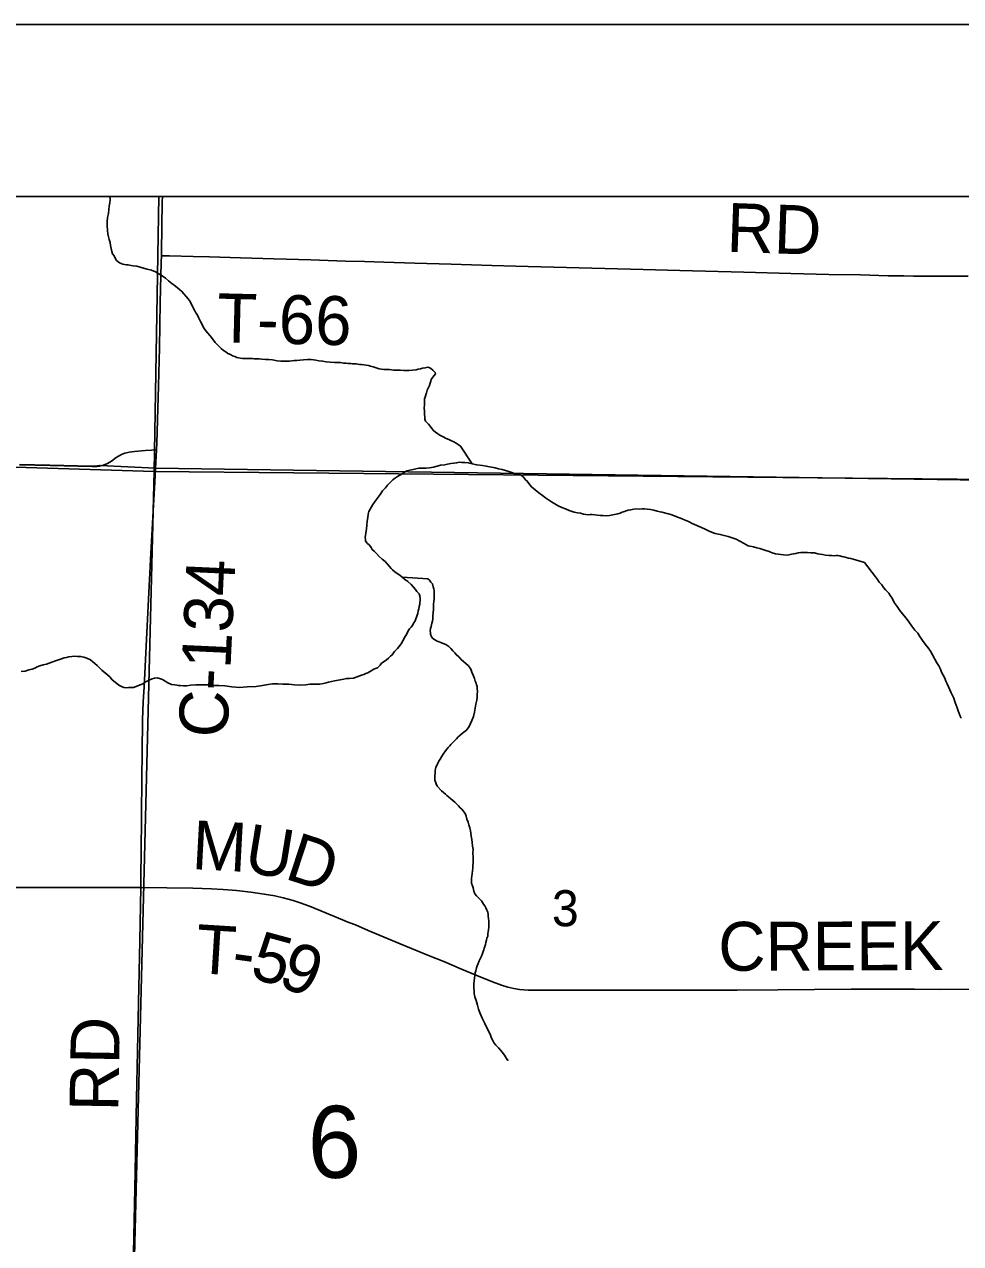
# Model space of a CAD drawing. Extents: x 2.4 to 73.1, y 4.5 to 25.6.
# Drawn here: x 31.987 to 32.531, y 24.177 to 24.885 of the extents above; entities that cross this region are included whole.
import ezdxf

# ---------------------------------------------------------------- set-up
doc = ezdxf.new("R2010")
doc.units = 0
for name, color, linetype in [('GM_X_County_Road', 7, 'Continuous'), ('GM_X_County_Road_Text', 7, 'Continuous'), ('GM_X_Interchange_Ramps', 7, 'Continuous'), ('GM_X_Minor_River', 7, 'Continuous'), ('GM_X_Section', 7, 'Continuous'), ('GM_X_Section_Text', 7, 'Continuous'), ('GM_X_Township', 7, 'Continuous'), ('GM_X_Township_Road', 7, 'Continuous'), ('GM_X_Township_Road_Text', 7, 'Continuous'), ('GM_X_US_Shield', 7, 'Continuous'), ('SH_Cut_Line', 7, 'Continuous'), ('SH_Data', 7, 'Continuous')]:
    doc.layers.add(name, color=color, linetype=linetype)

msp = doc.modelspace()

# ---------------------------------------------------------------- linework, layer by layer
at = {"layer": 'GM_X_County_Road'}
msp.add_line((32.06354, 24.62704), (32.06409, 24.63794), dxfattribs=at)
for points in [[(32.06692, 24.75081), (32.06696, 24.75298), (32.06744, 24.78214), (32.06751, 24.78522)], [(32.06409, 24.63794), (32.06429, 24.6419), (32.06463, 24.65526), (32.06525, 24.67515), (32.0658, 24.69722), (32.06631, 24.72364), (32.06688, 24.74709), (32.06692, 24.75081)], [(32.0549, 24.38374), (32.05506, 24.39035), (32.05522, 24.40372), (32.05544, 24.42517), (32.05563, 24.44755), (32.0557, 24.46185), (32.05599, 24.4811), (32.05629, 24.49149), (32.05693, 24.50034), (32.05811, 24.52394), (32.05953, 24.55126), (32.06086, 24.57795), (32.06242, 24.60589), (32.06314, 24.61924), (32.06354, 24.62704)], [(31.9822, 24.38364), (31.99216, 24.38367), (32.00458, 24.38357), (32.0549, 24.38374)], [(32.04996, 24.13247), (32.05019, 24.14451), (32.05079, 24.17124), (32.05179, 24.21848), (32.05254, 24.26075), (32.05368, 24.31669), (32.05447, 24.35274), (32.0549, 24.38374)]]:
    msp.add_lwpolyline(points, dxfattribs=at)
at = {"layer": 'GM_X_Interchange_Ramps'}
for points in [[(33.56842, 24.78522), (30.58809, 24.78522)], [(31.98445, 24.62952), (32.00217, 24.62913), (32.02643, 24.62856), (32.02954, 24.62867), (32.03098, 24.62886), (32.03133, 24.62893), (32.06342, 24.62732), (32.55765, 24.6202), (33.06152, 24.61568)]]:
    msp.add_lwpolyline(points, dxfattribs=at)
at = {"layer": 'GM_X_Minor_River'}
for points in [[(32.1294, 24.69044), (32.1275, 24.69047), (32.12522, 24.69069), (32.1237, 24.69091), (32.12275, 24.69092), (32.12085, 24.69095), (32.1199, 24.69097), (32.11895, 24.69098), (32.118, 24.691), (32.11686, 24.69102), (32.11591, 24.69103), (32.11496, 24.69105), (32.114, 24.69106), (32.11268, 24.69127), (32.11078, 24.69168), (32.10965, 24.69227), (32.10832, 24.69267), (32.10701, 24.69345), (32.10549, 24.69405), (32.10437, 24.69501), (32.10305, 24.6958), (32.10173, 24.69696), (32.10023, 24.69831), (32.09818, 24.70043), (32.09669, 24.70255), (32.09519, 24.70428), (32.09389, 24.70582), (32.09277, 24.70717), (32.09184, 24.70852), (32.0911, 24.70986), (32.09036, 24.7112), (32.08962, 24.71254), (32.08907, 24.71369), (32.08851, 24.71484), (32.08778, 24.71656), (32.08703, 24.71752), (32.08629, 24.71867), (32.08574, 24.71982), (32.08519, 24.72116), (32.08445, 24.7225), (32.08372, 24.72423), (32.08241, 24.72577), (32.07886, 24.73), (32.07755, 24.73116), (32.07511, 24.7331), (32.07304, 24.73466), (32.07116, 24.73621), (32.06928, 24.73776), (32.0674, 24.73912), (32.06552, 24.74029), (32.06345, 24.74146), (32.06118, 24.74245), (32.05872, 24.74306), (32.05663, 24.74347), (32.05455, 24.74407), (32.05266, 24.74467), (32.05057, 24.7449), (32.04943, 24.7451), (32.04753, 24.74551), (32.04658, 24.74553), (32.04544, 24.74574), (32.0445, 24.74594), (32.04355, 24.74634), (32.04261, 24.74673), (32.04092, 24.74809), (32.04018, 24.74943), (32.03944, 24.75077), (32.03851, 24.75193), (32.03815, 24.75326), (32.03779, 24.75498), (32.03744, 24.7567), (32.03709, 24.75841), (32.03654, 24.76013), (32.03619, 24.76184), (32.03583, 24.76356), (32.03568, 24.76546), (32.03534, 24.76813), (32.03537, 24.77041), (32.0356, 24.77307), (32.03621, 24.77534), (32.03644, 24.77761), (32.03666, 24.77951), (32.03707, 24.78159), (32.0371, 24.78349), (32.03696, 24.78522)], [(32.24751, 24.62984), (32.24063, 24.64021), (32.23932, 24.641), (32.23819, 24.64177), (32.23687, 24.64256), (32.23517, 24.64334), (32.23385, 24.64393), (32.23233, 24.64453), (32.23064, 24.6455), (32.22875, 24.64648), (32.22762, 24.64726), (32.22612, 24.64824), (32.22499, 24.6492), (32.22406, 24.65036), (32.22313, 24.6517), (32.22219, 24.65286), (32.22032, 24.6546), (32.21996, 24.65574), (32.21998, 24.65707), (32.21981, 24.6586), (32.21984, 24.6605), (32.21968, 24.66221), (32.21971, 24.66411), (32.21974, 24.6662), (32.21976, 24.66753), (32.22016, 24.66866), (32.22056, 24.66999), (32.22096, 24.67112), (32.22136, 24.67263), (32.22215, 24.67414), (32.22274, 24.67546), (32.22314, 24.67679), (32.22354, 24.67792), (32.22375, 24.67887), (32.22472, 24.68018), (32.22549, 24.68112), (32.22627, 24.68206), (32.2259, 24.68301), (32.22459, 24.68436), (32.22328, 24.68552), (32.22176, 24.68593), (32.22024, 24.68557), (32.21871, 24.68541), (32.21738, 24.68505), (32.21604, 24.68488), (32.2149, 24.68452), (32.2107, 24.68401), (32.20937, 24.68404), (32.20785, 24.68406), (32.20576, 24.68428), (32.20386, 24.68431), (32.20177, 24.68435), (32.19949, 24.68457), (32.19778, 24.6846), (32.19607, 24.68463), (32.19474, 24.68484), (32.19341, 24.68505), (32.19228, 24.68545), (32.19114, 24.68584), (32.19001, 24.68624), (32.18849, 24.68665), (32.18717, 24.68705), (32.18584, 24.68726), (32.18451, 24.68747), (32.18318, 24.68749), (32.18204, 24.68751), (32.18109, 24.68772), (32.18014, 24.68792), (32.179, 24.68794), (32.17805, 24.68795), (32.17691, 24.68816), (32.17539, 24.68819), (32.17406, 24.6884), (32.17273, 24.68842), (32.17102, 24.68864), (32.16931, 24.68866), (32.16741, 24.68869), (32.16494, 24.68892), (32.16266, 24.68915), (32.16058, 24.68956), (32.15849, 24.68978), (32.15659, 24.69), (32.15394, 24.69043), (32.15184, 24.69046), (32.14956, 24.69031), (32.14746, 24.69015), (32.14556, 24.68999), (32.14404, 24.68982), (32.1427, 24.68965), (32.14137, 24.68949), (32.14042, 24.6895), (32.13871, 24.68953), (32.13642, 24.68956), (32.13414, 24.68979), (32.13149, 24.69021), (32.1294, 24.69044)], [(32.2023, 24.62125), (32.20403, 24.62255), (32.20499, 24.62311), (32.20594, 24.62347), (32.20691, 24.62403), (32.20825, 24.62496), (32.20959, 24.6257), (32.21131, 24.62624), (32.21322, 24.62659), (32.21475, 24.62694), (32.21647, 24.6273), (32.21856, 24.62726), (32.22065, 24.62742), (32.22275, 24.62758), (32.22503, 24.62792), (32.22714, 24.62846), (32.22905, 24.629), (32.23152, 24.62934), (32.23324, 24.62969), (32.23515, 24.63004), (32.23686, 24.6302), (32.23839, 24.63037), (32.23991, 24.63072), (32.24143, 24.6307), (32.24315, 24.63067), (32.24523, 24.63045), (32.24751, 24.62984), (32.25016, 24.62923), (32.25358, 24.6288), (32.25567, 24.62857), (32.26078, 24.62754), (32.26287, 24.62694), (32.26495, 24.62653), (32.26685, 24.62593), (32.26874, 24.62533), (32.27044, 24.62473), (32.27196, 24.62432), (32.2729, 24.62393), (32.27385, 24.62372), (32.27499, 24.62371), (32.27593, 24.62331), (32.27725, 24.62215), (32.27855, 24.62061), (32.27949, 24.61984), (32.28042, 24.61849), (32.28191, 24.61657), (32.28417, 24.61482), (32.28623, 24.61308), (32.2883, 24.61152), (32.29018, 24.61016), (32.29187, 24.609), (32.29357, 24.60783), (32.29545, 24.60666), (32.29753, 24.60549), (32.2996, 24.6045), (32.30168, 24.60371), (32.30376, 24.60273), (32.30679, 24.60173), (32.30868, 24.60132), (32.31039, 24.6011), (32.31209, 24.60069), (32.31361, 24.60048), (32.31494, 24.60027), (32.31608, 24.60044), (32.31723, 24.60042), (32.31874, 24.60021), (32.32026, 24.6), (32.32178, 24.59978), (32.3233, 24.59976), (32.32558, 24.59972), (32.3273, 24.59988), (32.33207, 24.60076), (32.3334, 24.60112), (32.33455, 24.60167), (32.33589, 24.60222), (32.33704, 24.60258), (32.33819, 24.60294), (32.33952, 24.60311), (32.34143, 24.60346), (32.34295, 24.60363), (32.34466, 24.6036), (32.34619, 24.60376), (32.34752, 24.60374), (32.34923, 24.60353), (32.35112, 24.60331), (32.35302, 24.6029), (32.35491, 24.60229), (32.35662, 24.60189), (32.35795, 24.60168), (32.35927, 24.60128), (32.3606, 24.60107), (32.36155, 24.60086), (32.36287, 24.60046), (32.36438, 24.59986), (32.3659, 24.59927), (32.36684, 24.59888), (32.36798, 24.59848), (32.36949, 24.59788), (32.37119, 24.5971), (32.37308, 24.59631), (32.37534, 24.59513)], [(32.16105, 24.5022), (32.16258, 24.50255), (32.1641, 24.50291), (32.16582, 24.50345), (32.16754, 24.5038), (32.17288, 24.50467), (32.17441, 24.50502), (32.17631, 24.50518), (32.1786, 24.50534), (32.18013, 24.50588), (32.18166, 24.50643), (32.18319, 24.50698), (32.18453, 24.50752), (32.18568, 24.50808), (32.18682, 24.50844), (32.18778, 24.50899), (32.18874, 24.50955), (32.19028, 24.51047), (32.19124, 24.51084), (32.19239, 24.51139), (32.19412, 24.51288), (32.1949, 24.51401), (32.19644, 24.51494), (32.19778, 24.51586), (32.19894, 24.51699), (32.2001, 24.51811), (32.20106, 24.51885), (32.20242, 24.52073), (32.20339, 24.52167), (32.20416, 24.5226), (32.20494, 24.52354), (32.2063, 24.52523), (32.20728, 24.52692), (32.20786, 24.52787), (32.20826, 24.529), (32.20885, 24.53013), (32.20963, 24.53145), (32.21022, 24.53277), (32.211, 24.5339), (32.21197, 24.53502), (32.21274, 24.53596), (32.21333, 24.53728), (32.21411, 24.53822), (32.2151, 24.54067), (32.2155, 24.54181), (32.2159, 24.54294), (32.21611, 24.54445), (32.21651, 24.54559), (32.21672, 24.54692), (32.21712, 24.54824), (32.21714, 24.54919), (32.21734, 24.55014), (32.21736, 24.55147), (32.21701, 24.55318), (32.21665, 24.55433), (32.21534, 24.55568), (32.21459, 24.55683), (32.21347, 24.55818), (32.21198, 24.55972), (32.2101, 24.56146), (32.20822, 24.56282), (32.20672, 24.56399), (32.20541, 24.56515), (32.2039, 24.56612), (32.20258, 24.56709), (32.20127, 24.56825), (32.20033, 24.56903), (32.1994, 24.57018), (32.19828, 24.57153), (32.19697, 24.57307), (32.19528, 24.57443), (32.1934, 24.57598), (32.19191, 24.57771), (32.1906, 24.57906), (32.18947, 24.58003), (32.18873, 24.58118), (32.1878, 24.58253), (32.18668, 24.5835), (32.18556, 24.58484), (32.18557, 24.58598), (32.1854, 24.58713), (32.18605, 24.59206), (32.18627, 24.59414), (32.1865, 24.59661), (32.18692, 24.59869), (32.18714, 24.60059), (32.18754, 24.6021), (32.18813, 24.60342), (32.18892, 24.60493), (32.1897, 24.60625), (32.19067, 24.60757), (32.19164, 24.60888), (32.19281, 24.61057), (32.19397, 24.61207), (32.19534, 24.61414), (32.19708, 24.61582), (32.19824, 24.61752), (32.1994, 24.61864), (32.20037, 24.61957), (32.20133, 24.62051), (32.2023, 24.62125)], [(32.37534, 24.59513), (32.37931, 24.59336), (32.38252, 24.59198), (32.38554, 24.5906), (32.38875, 24.58941), (32.3916, 24.58879), (32.39387, 24.58818), (32.39614, 24.58758), (32.3986, 24.58678), (32.40087, 24.58598), (32.40295, 24.585), (32.40521, 24.58382), (32.40785, 24.58226), (32.41089, 24.58164), (32.41278, 24.58104), (32.41467, 24.58063), (32.41638, 24.58004), (32.41808, 24.57944), (32.41997, 24.57884), (32.42186, 24.57805), (32.42375, 24.57764), (32.42831, 24.577), (32.43021, 24.57678), (32.43154, 24.57695), (32.43307, 24.5773), (32.43421, 24.57747), (32.43555, 24.57783), (32.43689, 24.57819), (32.43841, 24.57836), (32.44031, 24.57833), (32.44221, 24.5783), (32.4443, 24.57807), (32.44639, 24.57804), (32.44829, 24.57763), (32.45095, 24.57721), (32.45284, 24.5768), (32.45493, 24.57657), (32.45645, 24.57655), (32.45778, 24.57634), (32.45892, 24.57651), (32.45987, 24.5765), (32.46101, 24.57629), (32.46215, 24.57608), (32.46348, 24.57587), (32.4648, 24.57547), (32.46613, 24.57507), (32.46746, 24.57486), (32.46878, 24.57445), (32.47537, 24.57244)], [(32.47537, 24.57244), (32.48171, 24.56415), (32.483, 24.56259), (32.48391, 24.56105), (32.48539, 24.5595), (32.48649, 24.55795), (32.4876, 24.55659), (32.48852, 24.55562), (32.48945, 24.55465), (32.49036, 24.55329), (32.49147, 24.55175), (32.49273, 24.54924), (32.49438, 24.54692), (32.49603, 24.5446), (32.49751, 24.54267), (32.49953, 24.54015), (32.50119, 24.53801), (32.50283, 24.5355), (32.50468, 24.53318), (32.50634, 24.53143), (32.50762, 24.5295), (32.50908, 24.52718), (32.51074, 24.52505), (32.5124, 24.52292), (32.51368, 24.52099), (32.5175, 24.51424), (32.51859, 24.51251), (32.5195, 24.51058), (32.52021, 24.50886), (32.52112, 24.50712), (32.52202, 24.5052), (32.52274, 24.50347), (32.52346, 24.50194), (32.52417, 24.50021), (32.52489, 24.49848), (32.5258, 24.49675), (32.5267, 24.49483), (32.52724, 24.49367), (32.52778, 24.49233), (32.52813, 24.49118), (32.52866, 24.48965), (32.52919, 24.48812), (32.52991, 24.48639), (32.53043, 24.48467), (32.53096, 24.48314), (32.5315, 24.48198)], [(32.20672, 24.56399), (32.22173, 24.56299), (32.22267, 24.56221), (32.22341, 24.56106), (32.22435, 24.56009), (32.22489, 24.55838), (32.22525, 24.55723), (32.22542, 24.55609), (32.2254, 24.55476), (32.22535, 24.55115), (32.22513, 24.54982), (32.22511, 24.5483), (32.22509, 24.54678), (32.22507, 24.54545), (32.22484, 24.54318), (32.22462, 24.54147), (32.2246, 24.53976), (32.22438, 24.53843), (32.22399, 24.5373), (32.22378, 24.53635), (32.22358, 24.53541), (32.22336, 24.53408), (32.22315, 24.53275), (32.22333, 24.5318), (32.22331, 24.53085), (32.22386, 24.52932), (32.22461, 24.52836), (32.22611, 24.52738), (32.22724, 24.5268), (32.22838, 24.5264), (32.22932, 24.526), (32.23065, 24.52541), (32.23216, 24.52482), (32.23385, 24.52365), (32.23516, 24.52249), (32.23628, 24.52114), (32.23741, 24.51999), (32.23815, 24.51902), (32.23965, 24.51767), (32.24115, 24.51613), (32.24528, 24.51245), (32.24677, 24.51053), (32.24731, 24.50881), (32.24804, 24.50708), (32.24878, 24.50517), (32.24932, 24.50364), (32.24987, 24.50231), (32.25005, 24.50135), (32.25041, 24.5004), (32.25039, 24.49926), (32.25056, 24.49754), (32.25034, 24.49603), (32.25032, 24.49432), (32.2501, 24.49242), (32.24968, 24.49015), (32.24926, 24.48787), (32.24885, 24.4856), (32.24823, 24.48295), (32.24725, 24.48069), (32.24646, 24.47899), (32.24567, 24.47729), (32.24412, 24.47504), (32.24181, 24.47336), (32.24026, 24.47206), (32.2393, 24.47112), (32.23833, 24.47), (32.23717, 24.46888), (32.23601, 24.46775), (32.23505, 24.46682), (32.23446, 24.46588), (32.2335, 24.46494), (32.23272, 24.46401), (32.23194, 24.46307), (32.23058, 24.46119), (32.22961, 24.4595), (32.22882, 24.45818), (32.22805, 24.45705), (32.22746, 24.45592), (32.22687, 24.4546), (32.22647, 24.45365), (32.22626, 24.45252), (32.22605, 24.45138), (32.22603, 24.45005), (32.22582, 24.44872), (32.2258, 24.44721), (32.22578, 24.44607), (32.22615, 24.44511), (32.22651, 24.44396), (32.22706, 24.44263), (32.22967, 24.43973), (32.2308, 24.43876), (32.23192, 24.4378), (32.23286, 24.43702), (32.2338, 24.43625), (32.23512, 24.43509), (32.23624, 24.43412), (32.23737, 24.43315)], [(31.98542, 24.50917), (31.98789, 24.50932), (31.99, 24.51005), (31.99191, 24.51059), (31.99344, 24.51113), (31.99478, 24.51187), (31.99631, 24.51242), (31.99822, 24.51296), (32.00013, 24.5135), (32.00166, 24.51404), (32.00338, 24.51458), (32.00549, 24.51531), (32.00721, 24.51604), (32.00893, 24.51659), (32.01046, 24.51713), (32.01179, 24.5173), (32.01313, 24.51766), (32.01484, 24.51782), (32.01656, 24.51799), (32.01827, 24.51796), (32.01998, 24.51793), (32.02188, 24.51752), (32.02358, 24.51692), (32.02566, 24.51594), (32.02716, 24.51478), (32.02829, 24.51381), (32.0296, 24.51265), (32.03091, 24.5113), (32.03241, 24.50994), (32.03691, 24.50607), (32.03841, 24.50434), (32.0401, 24.50298), (32.04216, 24.50124), (32.04367, 24.50045), (32.04518, 24.49986), (32.0467, 24.49964), (32.04784, 24.49982), (32.04918, 24.4998), (32.0507, 24.49996), (32.05223, 24.50051), (32.05357, 24.50106), (32.0551, 24.5016), (32.05625, 24.50196), (32.05779, 24.50308), (32.05875, 24.50363), (32.06028, 24.50437), (32.06162, 24.50492), (32.06296, 24.50528), (32.06448, 24.50544), (32.06637, 24.50484), (32.06751, 24.50444), (32.0692, 24.50347), (32.07071, 24.50249), (32.07279, 24.5017), (32.07469, 24.50148), (32.07583, 24.50127), (32.07677, 24.50107), (32.07792, 24.50105), (32.07981, 24.50083), (32.08152, 24.5008), (32.084, 24.50114), (32.08686, 24.50148), (32.09028, 24.50142), (32.09371, 24.50137), (32.09713, 24.50112), (32.10036, 24.50107), (32.10378, 24.50083), (32.10795, 24.50019), (32.11232, 24.49993), (32.1167, 24.50024), (32.12203, 24.50054), (32.12565, 24.50105), (32.1289, 24.50157), (32.13156, 24.50191), (32.13461, 24.50205), (32.13746, 24.50181), (32.14088, 24.50176), (32.1443, 24.50151), (32.14772, 24.50127), (32.15077, 24.50141), (32.15324, 24.50175), (32.15667, 24.50189), (32.15895, 24.50185), (32.16105, 24.5022)], [(32.23737, 24.43315), (32.23849, 24.43199), (32.23962, 24.43102), (32.24055, 24.42987), (32.24149, 24.42909), (32.24279, 24.42736), (32.24353, 24.42621), (32.24409, 24.42506), (32.24444, 24.42335), (32.24517, 24.42163), (32.24553, 24.4201), (32.24607, 24.41838), (32.24643, 24.41666), (32.24678, 24.41514), (32.24695, 24.41343), (32.2473, 24.41152), (32.24746, 24.40981), (32.24762, 24.40772), (32.24797, 24.40581), (32.24793, 24.40372), (32.24808, 24.40106), (32.24806, 24.39935), (32.24803, 24.39783), (32.24782, 24.3965), (32.24779, 24.39479), (32.24758, 24.39328), (32.24755, 24.39176), (32.24734, 24.39024), (32.24713, 24.3891), (32.24712, 24.38815), (32.24708, 24.38606), (32.24745, 24.38511), (32.24799, 24.38339), (32.24817, 24.38244), (32.24853, 24.38148), (32.24908, 24.37995), (32.25001, 24.3788), (32.25282, 24.3759), (32.25357, 24.37494), (32.25412, 24.37398), (32.25487, 24.37302), (32.25542, 24.37187), (32.25597, 24.37053), (32.25652, 24.36938), (32.25669, 24.36805), (32.25686, 24.36691), (32.25703, 24.36558), (32.2572, 24.36405), (32.25718, 24.36291), (32.25716, 24.36177), (32.25714, 24.36044), (32.25693, 24.35931), (32.25672, 24.35798), (32.25651, 24.35665), (32.25649, 24.35532), (32.25609, 24.35419), (32.25588, 24.35306), (32.25548, 24.35173), (32.25527, 24.35059), (32.25487, 24.34927), (32.25448, 24.34833), (32.25427, 24.34738), (32.25388, 24.34644), (32.25348, 24.3453), (32.25288, 24.34379), (32.2521, 24.34228), (32.25151, 24.34096), (32.25091, 24.33945), (32.25032, 24.33813), (32.24992, 24.337), (32.2497, 24.33529), (32.2493, 24.33397), (32.24909, 24.33264), (32.24887, 24.33094), (32.24866, 24.32942), (32.24844, 24.32771), (32.24842, 24.32638), (32.2484, 24.32505), (32.24857, 24.32353), (32.24873, 24.32201), (32.24908, 24.3201), (32.24981, 24.318), (32.25053, 24.31533), (32.25125, 24.31304), (32.25216, 24.31036), (32.25345, 24.3073), (32.25492, 24.30462), (32.25805, 24.29792), (32.25878, 24.29601), (32.25971, 24.29428), (32.26026, 24.29314), (32.26119, 24.29198), (32.26269, 24.29044), (32.26419, 24.28889), (32.26493, 24.28793), (32.26624, 24.2862), (32.26679, 24.28524), (32.26735, 24.28428), (32.26828, 24.28313), (32.26828, 24.28332), (32.26828, 24.28313)]]:
    msp.add_lwpolyline(points, dxfattribs=at)
at = {"layer": 'GM_X_Section'}
for points in [[(31.5629, 24.64118), (31.56707, 24.64089), (32.06268, 24.62537), (32.0504, 24.13063), (31.54999, 24.13545)], [(32.06268, 24.62537), (32.54964, 24.62068), (32.54313, 24.13245), (32.0504, 24.13063)]]:
    msp.add_lwpolyline(points, close=True, dxfattribs=at)
at = {"layer": 'GM_X_Township'}
msp.add_lwpolyline([(33.06152, 24.61568), (32.55765, 24.6202), (32.06342, 24.62732), (32.03133, 24.62893), (32.03098, 24.62886), (32.02954, 24.62867), (32.02643, 24.62856), (32.00217, 24.62913), (31.98445, 24.62952)], dxfattribs=at)
at = {"layer": 'GM_X_Township_Road'}
for points in [[(32.06692, 24.75081), (32.07157, 24.75071), (32.08531, 24.75038), (32.09494, 24.75012), (32.11296, 24.7496), (32.13222, 24.74905), (32.15366, 24.7484), (32.17385, 24.7477), (32.18503, 24.74735), (32.19622, 24.74703), (32.21424, 24.7464), (32.23537, 24.74584), (32.25898, 24.74513), (32.27265, 24.74468), (32.30962, 24.7437), (32.34691, 24.74271), (32.36804, 24.74221), (32.40533, 24.74127), (32.43267, 24.74044), (32.45474, 24.73993), (32.47307, 24.7396), (32.48923, 24.73918), (32.49824, 24.73902), (32.50383, 24.73896), (32.53554, 24.73893)], [(32.0311, 24.62858), (32.03145, 24.62865), (32.03331, 24.62906), (32.03561, 24.62998), (32.03798, 24.63146), (32.04076, 24.63346), (32.04207, 24.6343), (32.04371, 24.63518), (32.04573, 24.63597), (32.04815, 24.63656), (32.05122, 24.63701), (32.05742, 24.63753), (32.06114, 24.63776), (32.06409, 24.63794)], [(31.98457, 24.62924), (32.00229, 24.62885), (32.02654, 24.62828), (32.02966, 24.62839), (32.0311, 24.62858)], [(32.0549, 24.38374), (32.08515, 24.38318), (32.09604, 24.38292), (32.10288, 24.38257), (32.11064, 24.38194), (32.11899, 24.38099), (32.1267, 24.37987), (32.13284, 24.37877), (32.1377, 24.37767), (32.14344, 24.37616), (32.14819, 24.37462), (32.15402, 24.37242), (32.16979, 24.36581), (32.17582, 24.36339), (32.17961, 24.36196), (32.18701, 24.3587), (32.20566, 24.35096), (32.22204, 24.34421), (32.23097, 24.34058), (32.2413, 24.33628), (32.25019, 24.33255), (32.25938, 24.32876), (32.2646, 24.32681), (32.26813, 24.32571), (32.27172, 24.32489), (32.27507, 24.32442), (32.28, 24.32407), (32.28496, 24.32392), (32.29303, 24.3239), (32.31417, 24.32401), (32.34059, 24.32403), (32.35893, 24.32406), (32.37478, 24.32405), (32.40151, 24.32406), (32.42513, 24.32427), (32.44627, 24.32445), (32.46772, 24.32453), (32.48886, 24.32451), (32.5044, 24.32448), (32.51901, 24.32447), (32.54444, 24.32465)]]:
    msp.add_lwpolyline(points, dxfattribs=at)
at = {"layer": 'GM_X_US_Shield'}
for points in [[(32.06539, 24.78522), (31.56908, 24.78522), (31.56707, 24.64089), (32.06268, 24.62537)], [(32.56609, 24.78522), (32.06539, 24.78522), (32.06268, 24.62537), (32.54964, 24.62068), (32.56536, 24.62034)]]:
    msp.add_lwpolyline(points, close=True, dxfattribs=at)
at = {"layer": 'SH_Cut_Line'}
msp.add_lwpolyline([(36.29738, 24.78522), (29.49738, 24.78522)], dxfattribs=at)
at = {"layer": 'SH_Data'}
msp.add_line((29.39738, 24.88522), (36.39738, 24.88522), dxfattribs=at)
msp.add_lwpolyline([(29.49738, 24.78522), (36.29738, 24.78522), (36.29738, 17.98522), (29.49738, 17.98522)], close=True, dxfattribs=at)

# ---------------------------------------------------------------- texts
at = {"layer": 'GM_X_County_Road_Text'}
for s, rotation, p in [('C-134', 87.36166, (32.10522, 24.47034)), ('RD', 89.01278, (32.04192, 24.25339))]:
    msp.add_text(s, height=0.028409, rotation=rotation, dxfattribs=at).set_placement(p)
at = {"layer": 'GM_X_Section_Text'}
for s, height, p in [('3', 0.02093, (32.29382, 24.36115)), ('6', 0.04186, (32.15194, 24.21493))]:
    msp.add_text(s, height=height, rotation=0.00001, dxfattribs=at).set_placement(p)
at = {"layer": 'GM_X_Township_Road_Text'}
for s, height, rotation, p in [('RD', 0.028409, 358.02614, (32.39504, 24.75312)), ('T-66', 0.028409, 358.59466, (32.099, 24.70059)), ('M', 0.02841, 356.94157, (32.08423, 24.39438)), ('U', 0.02841, 350.7398, (32.11421, 24.39282)), ('D', 0.02841, 341.87493, (32.13776, 24.38907)), ('T', 0.02841, 356.48783, (32.08632, 24.33398)), ('CREEK', 0.028409, 0.2017, (32.39051, 24.33523)), ('5', 0.02841, 344.89025, (32.11759, 24.33132)), ('9', 0.02841, 338.17057, (32.13365, 24.32704)), ('-', 0.02841, 352.09123, (32.10696, 24.33274))]:
    msp.add_text(s, height=height, rotation=rotation, dxfattribs=at).set_placement(p)

doc.saveas('drawing.dxf')
